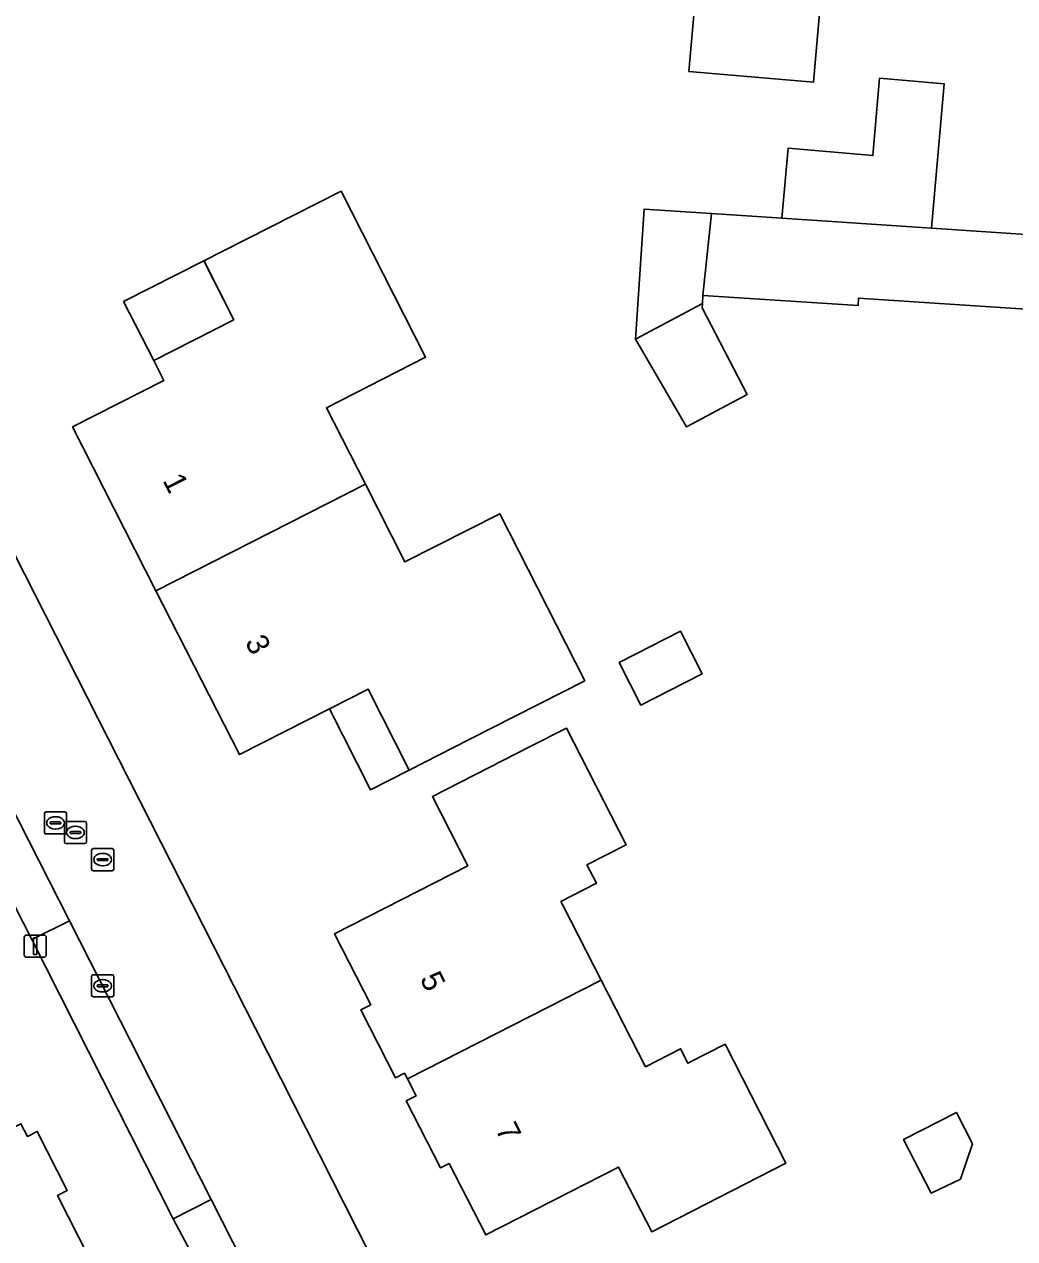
# Model space of a CAD drawing. Extents: x 162722 to 165104, y 384719 to 386284.
# Drawn here: x 163808 to 163852.8, y 385115.6 to 385170.5 of the extents above; entities that cross this region are included whole.
import ezdxf

# ---------------------------------------------------------------- set-up
doc = ezdxf.new("R2010")
doc.units = 0
for name, color, linetype in [('IMGEO_Erf', 7, 'Continuous'), ('IMGEO_Kolk', 7, 'Continuous'), ('IMGEO_Lichtmast', 7, 'Continuous'), ('IMGEO_Pand', 7, 'Continuous'), ('IMGEO_Pand_nummerreeks', 7, 'Continuous'), ('IMGEO_Pand_overbouw', 7, 'Continuous'), ('IMGEO_Rijbaan_lokaal_open', 7, 'Continuous'), ('IMGEO_Rioolput', 7, 'Continuous'), ('IMGEO_Voetpad_open', 7, 'Continuous')]:
    doc.layers.add(name, color=color, linetype=linetype)

msp = doc.modelspace()

# ---------------------------------------------------------------- linework, layer by layer
at = {"layer": 'IMGEO_Erf'}
for points in [[(163823.251, 385176.535), (163823.602, 385180.564), (163824.037, 385185.545), (163830.86, 385184.95), (163830.786, 385184.105), (163842.299, 385183.101), (163842.142, 385181.298), (163844.812, 385181.065), (163844.377, 385176.084), (163843.664, 385167.905), (163838.032, 385168.397), (163838.73, 385176.391), (163836.04, 385176.625), (163835.936, 385175.428)], [(163825.194, 385146.215), (163829.478, 385148.395), (163833.322, 385140.84), (163828.1, 385138.182), (163825.391, 385136.804), (163823.527, 385140.465), (163821.78, 385139.576), (163817.709, 385137.504), (163813.938, 385144.914), (163810.168, 385152.323), (163814.293, 385154.423), (163813.837, 385155.319), (163817.463, 385157.165), (163816.114, 385159.815), (163816.104, 385159.834), (163816.935, 385160.257), (163822.304, 385162.989), (163826.131, 385155.469), (163821.646, 385153.187), (163823.405, 385149.73)], [(163838.629, 385141.15), (163835.859, 385139.74), (163834.878, 385141.666), (163837.649, 385143.077)], [(163836.068, 385123.385), (163837.657, 385124.198), (163837.991, 385123.545), (163839.664, 385124.402), (163842.414, 385119.027), (163836.349, 385115.925), (163834.851, 385118.852), (163828.845, 385115.779), (163827.194, 385119.006), (163826.807, 385118.808), (163825.256, 385121.841), (163825.699, 385122.068), (163825.307, 385122.835), (163825.174, 385123.095), (163824.775, 385122.891), (163823.203, 385125.962), (163823.654, 385126.193), (163822.014, 385129.399), (163828.033, 385132.477), (163826.434, 385135.603), (163830.886, 385137.881), (163832.494, 385138.703), (163835.197, 385133.422), (163833.423, 385132.515), (163833.85, 385131.681), (163832.243, 385130.859), (163832.341, 385130.668), (163834.062, 385127.304)], [(163850.126, 385121.323), (163850.85, 385119.908), (163850.315, 385118.305), (163848.982, 385117.676), (163847.741, 385120.103)]]:
    msp.add_lwpolyline(points, close=True, dxfattribs=at)
for points in [[(163789.008, 385183.038), (163818.416, 385125.146), (163829.972, 385102.357), (163838.425, 385085.655)], [(163777.061, 385181.644), (163776.532, 385181.386), (163770.303, 385178.196), (163758.67, 385172.275), (163773.324, 385139.627), (163770.253, 385138.072), (163770.819, 385136.953), (163780.19, 385118.446), (163789.688, 385099.725), (163809.284, 385061.102), (163812.187, 385062.627), (163827.853, 385070.567), (163835.892, 385074.67), (163835.122, 385076.225), (163833.369, 385079.662), (163826.65, 385092.98), (163823.907, 385098.369), (163817.57, 385111.145), (163814.72, 385116.503), (163808.329, 385129.137), (163805.546, 385134.581), (163799.125, 385147.174), (163797.047, 385151.214), (163789.743, 385165.63)], [(163853.497, 385157.631), (163845.705, 385158.147), (163845.682, 385157.807), (163838.668, 385158.271), (163838.643, 385157.906), (163838.63, 385157.712), (163840.663, 385153.791), (163837.917, 385152.331), (163835.618, 385156.285), (163836.005, 385162.168), (163839.05, 385161.967), (163842.236, 385161.756), (163842.512, 385164.927), (163846.349, 385164.592), (163846.654, 385168.088), (163849.574, 385167.833), (163849.004, 385161.308), (163853.72, 385160.996)], [(163807.834, 385120.811), (163808.127, 385120.234), (163808.573, 385120.46), (163809.928, 385117.788), (163809.482, 385117.562), (163810.928, 385114.712)]]:
    msp.add_lwpolyline(points, dxfattribs=at)
at = {"layer": 'IMGEO_Kolk'}
for p, q in [((163811.103, 385127.549), (163811.955, 385127.549)), ((163811.028, 385126.623), (163811.028, 385127.475)), ((163811.287, 385127.043), (163811.287, 385127.055)), ((163811.725, 385127.006), (163811.327, 385127.006)), ((163811.33, 385127.092), (163811.728, 385127.092)), ((163811.516, 385127.329), (163811.541, 385127.329)), ((163811.771, 385127.055), (163811.771, 385127.043)), ((163812.029, 385127.475), (163812.029, 385126.623)), ((163811.955, 385126.549), (163811.103, 385126.549)), ((163811.539, 385126.769), (163811.514, 385126.769))]:
    msp.add_line(p, q, dxfattribs=at)
for points in [[(163811.103, 385127.549), (163811.955, 385127.549)], [(163811.028, 385126.623), (163811.028, 385127.475)], [(163812.029, 385127.475), (163812.029, 385126.623)], [(163811.955, 385126.549), (163811.103, 385126.549)]]:
    msp.add_lwpolyline(points, dxfattribs=at)
for centre, radius, start, end in [((163811.105, 385127.473), 0.0765, 91.552, 178.448), ((163811.105, 385127.473), 0.0765, 91.552, 178.448), ((163811.953, 385127.473), 0.0765, 1.552, 88.448), ((163811.953, 385127.473), 0.0765, 1.552, 88.448), ((163811.327, 385127.052), 0.0403, 85.8775, 175.7526), ((163811.324, 385127.042), 0.0366, 178.938, 274.7102), ((163811.728, 385127.049), 0.043, 264.8664, 352.4533), ((163811.732, 385127.054), 0.0386, 1.7309, 96.639), ((163811.105, 385126.625), 0.0765, 181.552, 268.448), ((163811.105, 385126.625), 0.0765, 181.552, 268.448), ((163811.953, 385126.625), 0.0765, 271.552, 358.448), ((163811.953, 385126.625), 0.0765, 271.552, 358.448)]:
    msp.add_arc(centre, radius, start, end, dxfattribs=at)
for centre, major_axis, ratio, start_param, end_param in [((163811.515, 385127.049), (-0.387, 0.002), 0.722429, 4.712389, 7.853982), ((163811.54, 385127.049), (-0.39, 0.002), 0.717154, 1.570796, 4.712389)]:
    msp.add_ellipse(centre, major_axis=major_axis, ratio=ratio, start_param=start_param, end_param=end_param, dxfattribs=at)
at = {"layer": 'IMGEO_Lichtmast'}
for p, q in [((163807.986, 385128.44), (163807.986, 385129.24)), ((163807.986, 385129.24), (163807.986, 385128.44)), ((163808.086, 385129.34), (163808.876, 385129.34)), ((163808.876, 385129.34), (163808.086, 385129.34)), ((163808.976, 385129.24), (163808.976, 385128.44)), ((163808.976, 385128.44), (163808.976, 385129.24)), ((163808.876, 385128.34), (163808.086, 385128.34)), ((163808.086, 385128.34), (163808.876, 385128.34))]:
    msp.add_line(p, q, dxfattribs=at)
msp.add_lwpolyline([(163808.406, 385129.215), (163808.556, 385129.215), (163808.556, 385128.465), (163808.406, 385128.465), (163808.406, 385129.215)], dxfattribs=at)
for centre, start, end in [((163808.086, 385129.24), 90, 180), ((163808.086, 385129.24), 90, 180), ((163808.876, 385129.24), 0, 90), ((163808.876, 385129.24), 360, 90), ((163808.086, 385128.44), 180, 270), ((163808.086, 385128.44), 180, 270), ((163808.876, 385128.44), 270, 0), ((163808.876, 385128.44), 270, 0)]:
    msp.add_arc(centre, 0.1, start, end, dxfattribs=at)
at = {"layer": 'IMGEO_Pand'}
for points in [[(163823.251, 385176.535), (163835.936, 385175.428), (163836.04, 385176.625), (163838.73, 385176.391), (163838.032, 385168.397), (163843.664, 385167.905), (163844.377, 385176.084), (163844.812, 385181.065), (163842.142, 385181.298), (163842.299, 385183.101), (163830.786, 385184.105), (163830.86, 385184.95), (163824.037, 385185.545), (163823.602, 385180.564)], [(163842.236, 385161.756), (163849.004, 385161.308), (163849.574, 385167.833), (163846.654, 385168.088), (163846.349, 385164.592), (163842.512, 385164.927)], [(163826.131, 385155.469), (163822.304, 385162.989), (163816.935, 385160.257), (163816.104, 385159.834), (163816.114, 385159.815), (163817.463, 385157.165), (163813.837, 385155.319), (163814.293, 385154.423), (163810.168, 385152.323), (163813.938, 385144.914), (163823.405, 385149.73), (163821.646, 385153.187)], [(163839.05, 385161.967), (163836.005, 385162.168), (163835.618, 385156.285), (163838.643, 385157.906), (163838.668, 385158.271)], [(163861.486, 385160.482), (163853.72, 385160.996), (163849.004, 385161.308), (163842.236, 385161.756), (163839.05, 385161.967), (163838.668, 385158.271), (163845.682, 385157.807), (163845.705, 385158.147), (163853.497, 385157.631), (163855.892, 385157.472), (163857.694, 385153.864), (163860.753, 385155.392), (163861.162, 385155.597)], [(163838.63, 385157.712), (163838.643, 385157.906), (163835.618, 385156.285), (163837.917, 385152.331), (163840.663, 385153.791)], [(163829.478, 385148.395), (163825.194, 385146.215), (163823.405, 385149.73), (163813.938, 385144.914), (163817.709, 385137.504), (163821.78, 385139.576), (163823.527, 385140.465), (163825.391, 385136.804), (163828.1, 385138.182), (163833.322, 385140.84)], [(163834.878, 385141.666), (163835.859, 385139.74), (163838.629, 385141.15), (163837.649, 385143.077)], [(163830.886, 385137.881), (163826.434, 385135.603), (163828.033, 385132.477), (163822.014, 385129.399), (163823.654, 385126.193), (163823.203, 385125.962), (163824.775, 385122.891), (163825.174, 385123.095), (163825.307, 385122.835), (163834.062, 385127.304), (163832.341, 385130.668), (163832.243, 385130.859), (163833.85, 385131.681), (163833.423, 385132.515), (163835.197, 385133.422), (163832.494, 385138.703)], [(163836.068, 385123.385), (163834.062, 385127.304), (163825.307, 385122.835), (163825.699, 385122.068), (163825.256, 385121.841), (163826.807, 385118.808), (163827.194, 385119.006), (163828.845, 385115.779), (163834.851, 385118.852), (163836.349, 385115.925), (163842.414, 385119.027), (163839.664, 385124.402), (163837.991, 385123.545), (163837.657, 385124.198)], [(163847.741, 385120.103), (163848.982, 385117.676), (163850.315, 385118.305), (163850.85, 385119.908), (163850.126, 385121.323)], [(163804.584, 385111.158), (163809.431, 385113.617), (163811.259, 385114.544), (163811.124, 385114.812), (163810.928, 385114.712), (163809.482, 385117.562), (163809.928, 385117.788), (163808.573, 385120.46), (163808.127, 385120.234), (163807.834, 385120.811), (163795.605, 385114.608), (163800.201, 385105.546), (163805.952, 385108.461)]]:
    msp.add_lwpolyline(points, close=True, dxfattribs=at)
at = {"layer": 'IMGEO_Pand_overbouw'}
for points in [[(163816.104, 385159.834), (163812.478, 385157.989), (163813.837, 385155.319), (163817.463, 385157.165)], [(163823.527, 385140.465), (163821.78, 385139.576), (163823.644, 385135.914), (163825.391, 385136.804)]]:
    msp.add_lwpolyline(points, close=True, dxfattribs=at)
at = {"layer": 'IMGEO_Rijbaan_lokaal_open'}
for points in [[(163838.425, 385085.655), (163829.972, 385102.357), (163818.416, 385125.146), (163789.008, 385183.038)], [(163784.431, 385180.42), (163785.452, 385178.417), (163791.894, 385165.642), (163798.519, 385152.592), (163798.773, 385152.083), (163800.827, 385148.034), (163805.685, 385138.563), (163807.264, 385135.445), (163810.036, 385129.99), (163816.441, 385117.378), (163818.893, 385112.55), (163819.19, 385111.977), (163825.15, 385100.233), (163825.636, 385099.228), (163828.368, 385093.833), (163832.544, 385085.598), (163835.093, 385080.507), (163835.473, 385079.771)]]:
    msp.add_lwpolyline(points, dxfattribs=at)
at = {"layer": 'IMGEO_Rioolput'}
for p, q in [((163808.898, 385133.986), (163808.898, 385134.838)), ((163808.973, 385134.912), (163809.825, 385134.912)), ((163809.386, 385134.692), (163809.411, 385134.692)), ((163809.899, 385134.838), (163809.899, 385133.986)), ((163809.157, 385134.406), (163809.157, 385134.418)), ((163809.595, 385134.369), (163809.197, 385134.369)), ((163809.2, 385134.455), (163809.598, 385134.455)), ((163809.409, 385134.132), (163809.384, 385134.132)), ((163809.641, 385134.418), (163809.641, 385134.406)), ((163809.798, 385133.556), (163809.798, 385134.408)), ((163809.873, 385134.482), (163810.725, 385134.482)), ((163810.286, 385134.262), (163810.311, 385134.262)), ((163810.799, 385134.408), (163810.799, 385133.556)), ((163809.825, 385133.912), (163808.973, 385133.912)), ((163810.057, 385133.976), (163810.057, 385133.988)), ((163810.495, 385133.939), (163810.097, 385133.939)), ((163810.1, 385134.025), (163810.498, 385134.025)), ((163810.309, 385133.702), (163810.284, 385133.702)), ((163810.541, 385133.988), (163810.541, 385133.976)), ((163810.725, 385133.482), (163809.873, 385133.482)), ((163811.026, 385132.327), (163811.026, 385133.179)), ((163811.101, 385133.253), (163811.953, 385133.253)), ((163811.514, 385133.033), (163811.539, 385133.033)), ((163812.027, 385133.179), (163812.027, 385132.327)), ((163811.285, 385132.747), (163811.285, 385132.759)), ((163811.723, 385132.71), (163811.325, 385132.71)), ((163811.328, 385132.796), (163811.726, 385132.796)), ((163811.537, 385132.473), (163811.512, 385132.473)), ((163811.769, 385132.759), (163811.769, 385132.747)), ((163811.953, 385132.253), (163811.101, 385132.253))]:
    msp.add_line(p, q, dxfattribs=at)
for points in [[(163808.898, 385133.986), (163808.898, 385134.838)], [(163808.973, 385134.912), (163809.825, 385134.912)], [(163809.899, 385134.838), (163809.899, 385133.986)], [(163809.798, 385133.556), (163809.798, 385134.408)], [(163809.873, 385134.482), (163810.725, 385134.482)], [(163810.799, 385134.408), (163810.799, 385133.556)], [(163809.825, 385133.912), (163808.973, 385133.912)], [(163810.725, 385133.482), (163809.873, 385133.482)], [(163811.026, 385132.327), (163811.026, 385133.179)], [(163811.101, 385133.253), (163811.953, 385133.253)], [(163812.027, 385133.179), (163812.027, 385132.327)], [(163811.953, 385132.253), (163811.101, 385132.253)]]:
    msp.add_lwpolyline(points, dxfattribs=at)
for centre, radius, start, end in [((163808.975, 385134.836), 0.0765, 91.552, 178.448), ((163808.975, 385134.836), 0.0765, 91.552, 178.448), ((163809.823, 385134.836), 0.0765, 1.552, 88.448), ((163809.823, 385134.836), 0.0765, 1.552, 88.448), ((163809.197, 385134.415), 0.0403, 85.8775, 175.7526), ((163809.194, 385134.405), 0.0366, 178.938, 274.7102), ((163809.598, 385134.412), 0.043, 264.8664, 352.4533), ((163809.602, 385134.417), 0.0386, 1.7309, 96.639), ((163809.875, 385134.406), 0.0765, 91.552, 178.448), ((163809.875, 385134.406), 0.0765, 91.552, 178.448), ((163810.723, 385134.406), 0.0765, 1.552, 88.448), ((163810.723, 385134.406), 0.0765, 1.552, 88.448), ((163808.975, 385133.988), 0.0765, 181.552, 268.448), ((163808.975, 385133.988), 0.0765, 181.552, 268.448), ((163809.875, 385133.558), 0.0765, 181.552, 268.448), ((163809.875, 385133.558), 0.0765, 181.552, 268.448), ((163809.823, 385133.988), 0.0765, 271.552, 358.448), ((163809.823, 385133.988), 0.0765, 271.552, 358.448), ((163810.097, 385133.985), 0.0403, 85.8775, 175.7526), ((163810.094, 385133.975), 0.0366, 178.938, 274.7102), ((163810.498, 385133.982), 0.043, 264.8664, 352.4533), ((163810.502, 385133.987), 0.0386, 1.7309, 96.639), ((163810.723, 385133.558), 0.0765, 271.552, 358.448), ((163810.723, 385133.558), 0.0765, 271.552, 358.448), ((163811.103, 385133.177), 0.0765, 91.552, 178.448), ((163811.103, 385133.177), 0.0765, 91.552, 178.448), ((163811.951, 385133.177), 0.0765, 1.552, 88.448), ((163811.951, 385133.177), 0.0765, 1.552, 88.448), ((163811.325, 385132.756), 0.0403, 85.8775, 175.7526), ((163811.322, 385132.746), 0.0366, 178.938, 274.7102), ((163811.726, 385132.753), 0.043, 264.8664, 352.4533), ((163811.73, 385132.758), 0.0386, 1.7309, 96.639), ((163811.103, 385132.329), 0.0765, 181.552, 268.448), ((163811.103, 385132.329), 0.0765, 181.552, 268.448), ((163811.951, 385132.329), 0.0765, 271.552, 358.448), ((163811.951, 385132.329), 0.0765, 271.552, 358.448)]:
    msp.add_arc(centre, radius, start, end, dxfattribs=at)
for centre, major_axis, ratio, start_param, end_param in [((163809.385, 385134.412), (-0.387, 0.002), 0.722429, 4.712389, 7.853982), ((163809.41, 385134.412), (-0.39, 0.002), 0.717154, 1.570796, 4.712389), ((163810.285, 385133.982), (-0.387, 0.002), 0.722429, 4.712389, 7.853982), ((163810.31, 385133.982), (-0.39, 0.002), 0.717154, 1.570796, 4.712389), ((163811.513, 385132.753), (-0.387, 0.002), 0.722429, 4.712389, 7.853982), ((163811.538, 385132.753), (-0.39, 0.002), 0.717154, 1.570796, 4.712389)]:
    msp.add_ellipse(centre, major_axis=major_axis, ratio=ratio, start_param=start_param, end_param=end_param, dxfattribs=at)
at = {"layer": 'IMGEO_Voetpad_open'}
for points in [[(163810.036, 385129.99), (163807.264, 385135.445), (163805.546, 385134.581), (163808.329, 385129.137)], [(163808.329, 385129.137), (163814.72, 385116.503), (163816.441, 385117.378), (163810.036, 385129.99)], [(163817.57, 385111.145), (163819.19, 385111.977), (163818.893, 385112.55), (163816.441, 385117.378), (163814.72, 385116.503)]]:
    msp.add_lwpolyline(points, close=True, dxfattribs=at)

# ---------------------------------------------------------------- texts
at = {"layer": 'IMGEO_Pand_nummerreeks'}
for s, rotation, p in [('1', 296.9689, (163814.226, 385149.904)), ('3', 296.9689, (163817.944, 385142.597)), ('5', 296.6366, (163825.851, 385127.37)), ('7', 296.6366, (163829.266, 385120.56))]:
    msp.add_text(s, height=1, rotation=rotation, dxfattribs=at).set_placement(p)

doc.saveas('drawing.dxf')
